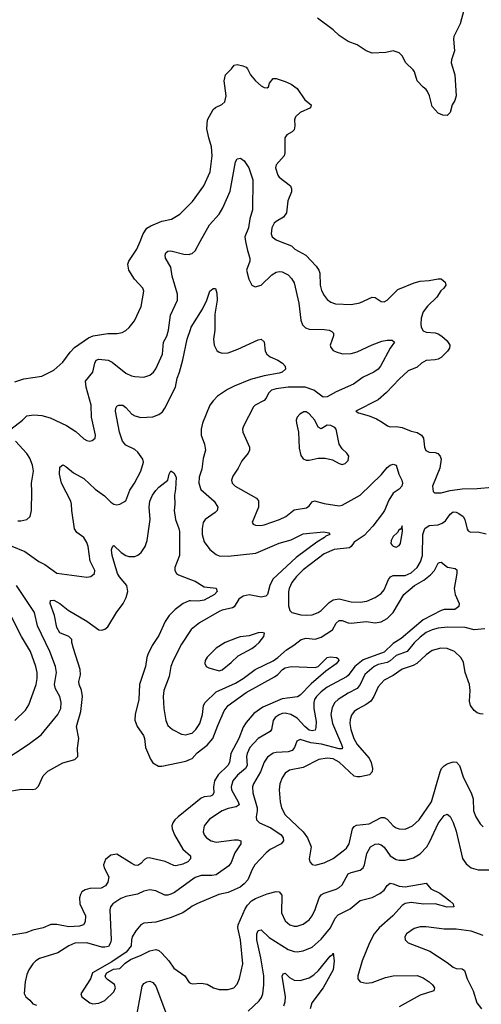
# Model space of a CAD drawing. Header units: inches. Extents: x 1682530 to 1839546, y 640742 to 791647.
# Tile 461 of 656: x 1738862 to 1741938, y 754921 to 761477. Entities that reach past the tile are written whole.
import ezdxf

# ---------------------------------------------------------------- set-up
doc = ezdxf.new("R2010")
doc.units = ezdxf.units.IN
doc.header["$MEASUREMENT"] = 0
for name, color, linetype in [('B7735', 7, 'Continuous'), ('B7736', 7, 'Continuous'), ('B7745', 7, 'Continuous'), ('B7746', 7, 'Continuous')]:
    doc.layers.add(name, color=color, linetype=linetype)

msp = doc.modelspace()

# ---------------------------------------------------------------- linework, layer by layer
at = {"layer": 'B7735', "color": 5}
for points, elevation in [([(1738830, 759065.7), (1738890, 759085.3), (1739010, 759103.8), (1739090, 759143.8), (1739150, 759197.3), (1739197.4, 759262.6), (1739226.2, 759293.8), (1739320.5, 759359.5), (1739352.5, 759372.5), (1739450, 759386.7), (1739512.4, 759387.6), (1739545.4, 759394.6), (1739570, 759408.2), (1739592.3, 759427.7), (1739627.3, 759472.7), (1739672.3, 759567.7), (1739689.7, 759670), (1739682.4, 759690), (1739626.9, 759750), (1739589.7, 759810), (1739583.5, 759850), (1739589.7, 759870), (1739643.1, 759950), (1739663.6, 760000)], 780), ([(1738802, 758750), (1738880.9, 758810), (1738910, 758839.1), (1738955.1, 758844.9), (1739010, 758842), (1739065.4, 758825.5), (1739174.7, 758774.7), (1739235.6, 758735.6), (1739290, 758686), (1739310, 758675.5), (1739330, 758670.7), (1739344.1, 758675.9), (1739364, 758690), (1739366, 758710), (1739341.3, 758830), (1739337.4, 758910), (1739304.7, 759030), (1739300.7, 759070), (1739349.8, 759130), (1739362.3, 759190), (1739370.7, 759209.3), (1739390, 759217.5), (1739450.7, 759210.7), (1739477, 759197), (1739570, 759123.2), (1739606.2, 759106.2), (1739630, 759100.7), (1739690, 759095.6), (1739729.8, 759110.2), (1739752.8, 759130), (1739770, 759153), (1739812.7, 759250), (1739820.6, 759330), (1739842.2, 759370), (1739853.9, 759410), (1739866, 759510), (1739914.4, 759610), (1739913.3, 759650), (1739876.8, 759770), (1739868.5, 759828.5), (1739834, 759890), (1739831.5, 759910), (1739836.1, 759923.9), (1739850, 759936.5), (1739870, 759937.7), (1739955.3, 759915.3), (1739990, 759912.8), (1740000, 759916.8)], 760), ([(1738809.6, 757970.4), (1738896.6, 757936.6), (1738989.2, 757870), (1739030.2, 757850), (1739110, 757791.4), (1739310, 757764.9), (1739335.3, 757770), (1739359.3, 757790), (1739363.7, 757810), (1739332.1, 757872.1), (1739318, 757970), (1739310, 757995.6), (1739290, 758028.5), (1739242.2, 758062.2), (1739227.7, 758087.7), (1739208.4, 758210), (1739207.8, 758250), (1739202, 758270), (1739140.7, 758390), (1739127.6, 758450), (1739130, 758498), (1739150, 758512.7), (1739170, 758502.4), (1739220.3, 758460.3), (1739290, 758421.1), (1739365.5, 758350), (1739427.2, 758307.2), (1739470, 758264.2), (1739490, 758250.4), (1739510, 758246.4), (1739529.6, 758250.4), (1739570, 758274), (1739596.8, 758343.2), (1739627.7, 758390), (1739669.8, 758470), (1739686.8, 758530), (1739682.4, 758550), (1739650, 758596.4), (1739630, 758614.6), (1739570, 758644.2), (1739547.9, 758670), (1739527.2, 758730), (1739499.7, 758870), (1739501.6, 758890), (1739510, 758904), (1739522, 758910), (1739550, 758910.3), (1739570, 758895.8), (1739609.4, 758849.4), (1739630, 758838.5), (1739670, 758829.2), (1739750, 758833.2), (1739790, 758848.1), (1739813.2, 758866.8), (1739829.9, 758890.1), (1739900.2, 759030), (1739910.6, 759090), (1739926.8, 759130), (1739948.7, 759211.3), (1739978.4, 759350), (1740000, 759414.1)], 740), ([(1738850, 758140.9), (1738870, 758139.5), (1738910, 758148.2), (1738931.5, 758170), (1738941.7, 758210), (1738943.7, 758336.3), (1738940.2, 758390), (1738953.8, 758470), (1738948.1, 758510), (1738930, 758558), (1738910, 758588.3), (1738835.1, 758670)], 760), ([(1738770, 756336.2), (1738873.3, 756353.3), (1738950, 756350.2), (1738970, 756356), (1738986.3, 756373.7), (1739018.5, 756441.5), (1739050, 756473.1), (1739150, 756528.8), (1739229.5, 756550.5), (1739249.4, 756570.6), (1739246.7, 756626.7), (1739256.8, 756690), (1739239.8, 756770), (1739268.5, 756870), (1739279.5, 756970), (1739273.6, 757013.6), (1739258, 757050), (1739256.8, 757070), (1739266.1, 757113.9), (1739264.1, 757150), (1739220.5, 757290), (1739209.4, 757330.6), (1739209.4, 757349.4), (1739189.6, 757369.6), (1739130, 757394.5), (1739110, 757429.2), (1739094, 757510), (1739066, 757590), (1739067.6, 757610), (1739090, 757611.6), (1739130, 757590.3), (1739184.6, 757544.6), (1739310, 757471.2), (1739390, 757414.9), (1739410, 757412.4), (1739430, 757418.2), (1739450, 757433.8), (1739507.2, 757530), (1739550.6, 757590), (1739571.4, 757630), (1739581.8, 757670), (1739575.6, 757710), (1739527.2, 757767.2), (1739514.5, 757790), (1739478.4, 757910), (1739473.4, 757946.6), (1739477.5, 757962.5), (1739490, 757974.8), (1739538.7, 757930), (1739569.5, 757909.5), (1739590, 757902), (1739630, 757903.5), (1739650, 757911.9), (1739670.7, 757930), (1739697, 757970), (1739711.4, 758010), (1739731.7, 758148.2), (1739725.4, 758230), (1739730, 758270.7), (1739746.4, 758310), (1739770, 758343.1), (1739790, 758364.9), (1739849.5, 758410), (1739858, 758450), (1739870, 758473.4), (1739890, 758460.7), (1739904.9, 758430), (1739901.1, 758350), (1739893.4, 758310), (1739896, 758250), (1739892, 758208), (1739901.1, 758150), (1739922.7, 758090), (1739925.6, 758070), (1739927, 757910), (1739895.5, 757830), (1739896.1, 757810), (1739907.6, 757790), (1739920.6, 757780.6), (1740000, 757750)], 720), ([(1738750, 756539.6), (1738917.6, 756650), (1739005.4, 756714.6), (1739117, 756850), (1739135, 756890), (1739139.2, 756930), (1739129.9, 756970), (1739101.6, 757021.6), (1739094.1, 757050), (1739107.6, 757130), (1739101.3, 757170), (1739063.2, 757270), (1738980.7, 757440.7), (1738959.9, 757530), (1738839.8, 757710)], 740), ([(1740000, 757607.4), (1739990, 757607.7), (1739950.2, 757590), (1739897.2, 757550), (1739858.9, 757510), (1739831.8, 757470), (1739790, 757375.6), (1739743.8, 757310), (1739715.2, 757250), (1739708.4, 757230), (1739700.7, 757170), (1739661, 757050), (1739656.6, 756950), (1739631.1, 756850), (1739630, 756812), (1739644.1, 756770), (1739686.4, 756710), (1739693.5, 756690), (1739701, 756630), (1739732.5, 756552.5), (1739748.6, 756528.6), (1739787.5, 756507.5), (1739810, 756506.9), (1739970, 756539.2), (1740000, 756553.3)], 720), ([(1738830.3, 756809.7), (1738901.2, 756878.8), (1738923.9, 756916.1), (1738971, 757050), (1738978.8, 757090), (1738978.5, 757130), (1738969.3, 757170), (1738933.4, 757270), (1738874.2, 757370), (1738810, 757495.8)], 760), ([(1740000, 757409.1), (1739940.6, 757319.4), (1739883.5, 757210), (1739868.9, 757171.1), (1739857, 757103), (1739822.9, 757010), (1739817.8, 756970), (1739822, 756890), (1739835.8, 756810), (1739850, 756777.3), (1739880.7, 756750), (1739939.6, 756719.6), (1739970, 756714.6), (1740000, 756723.8)], 740), ([(1740000, 756236.6), (1739917.8, 756170), (1739895.5, 756150), (1739881.6, 756130), (1739876.3, 756110), (1739878.6, 756090), (1739894, 756050), (1739950, 755953.8), (1740000, 755910.3)], 720), ([(1740000, 755900.9), (1739999.6, 755890), (1739982.7, 755870), (1739950, 755853.6), (1739903, 755843), (1739890, 755844.5), (1739831.6, 755871.6), (1739723.8, 755896.2), (1739710, 755894.5), (1739694.4, 755885.6), (1739670, 755858.3), (1739650, 755845.4), (1739630, 755848.5), (1739610, 755858.8), (1739510, 755920.5), (1739470, 755914.3), (1739434.3, 755885.7), (1739421.3, 755850), (1739423.9, 755830), (1739455, 755770), (1739450, 755734), (1739434.2, 755710), (1739405.6, 755694.4), (1739329, 755691), (1739297.1, 755682.9), (1739277, 755670), (1739267, 755653), (1739261.5, 755630), (1739263.2, 755590), (1739300.2, 755510), (1739297.4, 755470), (1739286, 755450), (1739259.6, 755440.4), (1739190, 755437.2), (1739110, 755452.7), (1739070, 755453.3), (1739018.8, 755430), (1738950, 755415.7), (1738903.8, 755396.2), (1738770, 755374.6)], 720), ([(1740000, 755743.6), (1739893.9, 755666.1), (1739870, 755653.6), (1739850, 755647.9), (1739828.6, 755648.6), (1739770, 755676.3), (1739730, 755684), (1739690, 755673.8), (1739646.7, 755653.3), (1739570, 755638), (1739535.2, 755624.8), (1739483.6, 755590), (1739468, 755570), (1739461.6, 755550), (1739470.7, 755350), (1739466.6, 755330), (1739453.4, 755306.6), (1739430, 755300.4), (1739410, 755302.2), (1739310, 755331.4), (1739230, 755328.1), (1739190, 755310.8), (1739115.4, 755264.6), (1738994.8, 755225.2), (1738970.4, 755210), (1738950.4, 755190), (1738923.7, 755150), (1738910, 755119), (1738898.9, 755070), (1738892.5, 754992.5), (1738902, 754970), (1738928.7, 754948.7), (1738950, 754923.8), (1738974.4, 754914.4)], 740), ([(1740000, 755566.6), (1739948.9, 755531.1), (1739864.2, 755495.8), (1739770, 755468.4), (1739690, 755460.5), (1739670, 755449.6), (1739635.3, 755410), (1739612.2, 755370), (1739606.3, 755350), (1739604.2, 755310), (1739571.8, 755268.2), (1739476.9, 755203.1), (1739346, 755130), (1739333, 755090), (1739268.5, 754990), (1739276.3, 754970), (1739330, 754930.4), (1739350, 754925.2), (1739390, 754929.1), (1739430, 754946), (1739490, 755004.9), (1739500.7, 755030), (1739493.9, 755053.9), (1739445.9, 755085.9), (1739436.6, 755096.6), (1739431.6, 755110), (1739443.6, 755130), (1739485.9, 755154.1), (1739530, 755159.2), (1739564.6, 755195.4), (1739599.6, 755220.4), (1739672.4, 755247.6), (1739730, 755277.3), (1739770, 755286.5), (1739790, 755278.6), (1739810, 755261.1), (1739855.2, 755210), (1739890, 755161.7), (1739963.1, 755110), (1739990, 755065.7), (1740000, 755061.6)], 760), ([(1739636.5, 754810), (1739677.7, 755042.3), (1739690, 755060.3), (1739710, 755071.6), (1739730, 755074.3), (1739750, 755066), (1739770, 755042), (1739832.7, 754870)], 740)]:
    msp.add_lwpolyline(points, dxfattribs=dict(at, elevation=elevation))
at = {"layer": 'B7736', "color": 5, "elevation": 780}
msp.add_lwpolyline([(1739663.6, 760000), (1739684.1, 760050), (1739710, 760089), (1739735.8, 760104.2), (1739810, 760134.4), (1739872.4, 760147.6), (1739930, 760180.9), (1740000, 760252.1)], dxfattribs=at)
at = {"layer": 'B7745', "color": 5}
for points, elevation in [([(1740000, 759916.8), (1740010, 759920.8), (1740030, 759938.9), (1740064.6, 760000)], 760), ([(1740367, 760000), (1740379.1, 759939.1), (1740394.9, 759890), (1740395.6, 759870), (1740374, 759810), (1740389, 759749), (1740408.3, 759708.3), (1740430, 759699.1), (1740470, 759708.5), (1740541.8, 759778.2), (1740570, 759796.5), (1740590, 759800.3), (1740610, 759797.3), (1740650, 759777), (1740673.4, 759753.4), (1740690, 759724), (1740721.6, 759590), (1740735.4, 759475.4), (1740746.1, 759446.1), (1740765.4, 759425.5), (1740790, 759415.5), (1740890, 759415), (1740922.8, 759410), (1740940.8, 759400.8), (1740951.8, 759390), (1740951.7, 759371.7), (1740931.6, 759310), (1740934, 759294), (1740950, 759274.9), (1740970, 759264.5), (1741012.5, 759252.5), (1741070, 759254.2), (1741110, 759265), (1741210, 759312.8), (1741275.2, 759335.3), (1741310, 759343.1), (1741343.5, 759343.5), (1741358.8, 759330), (1741331.1, 759288.9), (1741266.3, 759170), (1741250, 759149.8), (1741222, 759130), (1741150, 759097.4), (1741084.9, 759050), (1740970, 758999.2), (1740910, 758965), (1740884.2, 758964.2), (1740822, 759010), (1740764, 759030), (1740650, 759029.4), (1740570, 759019.3), (1740538.9, 759010), (1740518.6, 758990), (1740503.5, 758956.5), (1740490, 758940.5), (1740430.5, 758910), (1740420.7, 758899.3), (1740352.2, 758770), (1740347, 758750), (1740348.7, 758730), (1740393.4, 758630), (1740394, 758610), (1740384.4, 758590), (1740341.3, 758538.7), (1740316.5, 758490), (1740281.8, 758438.2), (1740272.4, 758410), (1740277.1, 758390), (1740298, 758370), (1740439.1, 758290), (1740453.9, 758273.9), (1740452.4, 758230), (1740410.6, 758130), (1740418.5, 758118.5), (1740432.1, 758112.1), (1740469, 758109), (1740490, 758112.8), (1740592.3, 758150), (1740635.6, 758170), (1740690, 758213), (1740773.3, 758226.7), (1740790, 758239.6), (1740810, 758267.6), (1740826.5, 758273.5), (1740890, 758254.6), (1740990, 758240.2), (1741010, 758243.5), (1741130, 758312.1), (1741272.1, 758447.9), (1741310, 758495.8), (1741330, 758510.4), (1741350, 758517.6), (1741370.4, 758510), (1741387.7, 758450), (1741407.9, 758410), (1741412.2, 758390), (1741407.6, 758370), (1741390, 758351.1), (1741350, 758323.5), (1741321.2, 758278.8), (1741292.1, 758210), (1741279.4, 758190), (1741214.9, 758105.1), (1741156.9, 758043.1), (1741090, 757998), (1741070, 757968.6), (1741059.3, 757960.7), (1740957.1, 757950), (1740890, 757919.5), (1740750, 757813.6), (1740705.8, 757770), (1740675.2, 757730), (1740656.5, 757690), (1740652.8, 757667.2), (1740654, 757574), (1740662, 757542), (1740676, 757530), (1740734.1, 757514.1), (1740770, 757511.2), (1740810, 757515.2), (1740850, 757530.2), (1740870, 757543.5), (1740923.1, 757596.9), (1740950, 757614.8), (1740990, 757619.8), (1741070, 757600.9), (1741130, 757598), (1741174.2, 757605.8), (1741230, 757629), (1741270, 757656.9), (1741290, 757679.6), (1741319.5, 757750), (1741332.3, 757767.7), (1741350, 757775.7), (1741430, 757777.2), (1741470, 757794.8), (1741509.8, 757830), (1741532, 757868), (1741544.7, 757910), (1741547.8, 758050), (1741561.8, 758090), (1741590, 758108.1), (1741650, 758114.2), (1741676.5, 758123.5), (1741698.9, 758141.1), (1741730, 758185.2), (1741750, 758199.2), (1741770, 758197.8), (1741788.2, 758190), (1741815.6, 758170), (1741826.7, 758150), (1741844.4, 758084.4), (1741850, 758074), (1741864.9, 758064.9), (1741913.4, 758066.6), (1741970, 758053)], 760), ([(1740597.1, 760000), (1740671.9, 759971.9), (1740695.8, 759950), (1740768, 759908), (1740836.2, 759836.2), (1740854.4, 759810), (1740860.7, 759790), (1740863.9, 759710), (1740873, 759673), (1740890, 759640.5), (1740910, 759614.4), (1740935.5, 759595.5), (1740965.3, 759585.3), (1741070, 759581.3), (1741128, 759592), (1741210, 759628.9), (1741230, 759627), (1741270, 759600.3), (1741290, 759598), (1741310, 759608.9), (1741380.4, 759679.6), (1741490, 759724.6), (1741530, 759735.8), (1741590, 759739.3), (1741650, 759752.4), (1741671, 759751), (1741696, 759730), (1741702, 759710), (1741688.7, 759690), (1741668, 759672), (1741640.7, 759630), (1741579.2, 759570), (1741550, 759531.2), (1741537.1, 759490), (1741533.8, 759450), (1741536.2, 759430), (1741550, 759405.8), (1741570, 759396.9), (1741630, 759392), (1741650, 759384.4), (1741674, 759370), (1741710, 759338.7), (1741728.9, 759310), (1741725.5, 759290), (1741712.3, 759270), (1741670, 759228.7), (1741650, 759217.2), (1741630, 759211.6), (1741570, 759207.3), (1741538.3, 759190), (1741510, 759162.3), (1741450, 759139.2), (1741390, 759084.2), (1741306.4, 758993.6), (1741250, 758945.1), (1741102, 758870), (1741119.8, 758859.8), (1741190, 758838.4), (1741238.2, 758818.2), (1741277.4, 758797.4), (1741311.8, 758771.8), (1741330, 758767), (1741370.9, 758769.1), (1741410, 758761.8), (1741470, 758737.7), (1741510, 758728.2), (1741539, 758710), (1741551.8, 758690), (1741559.1, 758630), (1741568.4, 758608.4), (1741590, 758596.9), (1741630, 758594.3), (1741647.8, 758587.8), (1741662.6, 758570), (1741669.1, 758550), (1741662, 758490), (1741613.1, 758370), (1741616.4, 758336.4), (1741626.1, 758326.1), (1741670, 758326), (1741730, 758342.5), (1741810, 758353.8), (1741910, 758354.3), (1742010, 758364.2)], 780), ([(1740000, 759414.1), (1740005.3, 759430), (1740079.8, 759550), (1740109.8, 759610), (1740129.6, 759670), (1740150, 759687.7), (1740166.8, 759686.8), (1740176.4, 759656.4), (1740178.6, 759610), (1740163, 759517), (1740161.1, 759410), (1740153.4, 759350), (1740158.5, 759310), (1740175, 759275), (1740190, 759262.8), (1740210, 759256.9), (1740250, 759259.7), (1740316.1, 759283.9), (1740450, 759346), (1740470.4, 759350.4), (1740490, 759331.3), (1740497.1, 759270), (1740508.8, 759248.8), (1740530, 759232.7), (1740582.8, 759210), (1740613.4, 759190), (1740630.7, 759170), (1740634, 759150), (1740610.6, 759130), (1740590, 759122.7), (1740490, 759104.9), (1740399.3, 759080.7), (1740290, 759037.8), (1740245.5, 759014.5), (1740180.9, 758970), (1740150, 758939.7), (1740129.3, 758910), (1740079.3, 758790), (1740070.2, 758750), (1740070.2, 758710), (1740093, 758650), (1740100.8, 758610), (1740084.6, 758555.4), (1740074.8, 758485.2), (1740057, 758430), (1740055.9, 758390), (1740068.6, 758348.6), (1740157.1, 758270), (1740182, 758230), (1740177.1, 758210), (1740164.8, 758195.2), (1740098.4, 758150), (1740084.4, 758130), (1740077.1, 758090), (1740077.6, 758050), (1740090, 757999.3), (1740128.5, 757948.5), (1740170, 757914.9), (1740190, 757906.7), (1740250, 757904.7), (1740435.3, 757924.7), (1740590, 757991.4), (1740670, 758014.1), (1740750, 758052.6), (1740887.1, 758067.1), (1740921, 758061), (1740927.3, 758050), (1740900.9, 758039.1), (1740892.9, 758030), (1740841.5, 757998.5), (1740704.7, 757895.3), (1740549.2, 757750.8), (1740527.8, 757710), (1740514, 757650), (1740501, 757639), (1740470, 757631), (1740390, 757646.9), (1740350, 757638.9), (1740321.9, 757618.1), (1740291.4, 757568.6), (1740279.7, 757560.3), (1740210, 757544.6), (1740190, 757535.7), (1740059.8, 757460.2), (1740004.3, 757415.7), (1740000, 757409.1)], 740), ([(1740000, 756723.8), (1740010, 756726.9), (1740036, 756750), (1740062.3, 756790), (1740079.3, 756850), (1740087.6, 756910), (1740097.3, 756930), (1740170, 757001.1), (1740299.7, 757060.3), (1740350, 757090.1), (1740430, 757150.1), (1740550, 757208.3), (1740581.8, 757230), (1740639.5, 757280.5), (1740688.6, 757311.4), (1740736.9, 757350), (1740770, 757358), (1740830, 757353.2), (1740870, 757366.5), (1740945.2, 757414.8), (1740970, 757458.5), (1740990, 757476.3), (1741010, 757476), (1741050, 757460.9), (1741070, 757458.8), (1741170, 757470.1), (1741230, 757461.3), (1741270, 757467.2), (1741311.1, 757488.9), (1741349.9, 757530.1), (1741422, 757650), (1741491.3, 757710), (1741554.3, 757745.7), (1741599.2, 757780.8), (1741625, 757810), (1741650, 757858), (1741658.3, 757861.7), (1741670, 757866), (1741712, 757832), (1741763.2, 757823.2), (1741773.8, 757813.8), (1741775.4, 757790), (1741756.1, 757690), (1741764.1, 757650), (1741789.4, 757590), (1741788.4, 757570), (1741762, 757550), (1741690, 757548.9), (1741670, 757543.6), (1741550, 757481.8), (1741403.7, 757356.3), (1741350, 757322.5), (1741290, 757265), (1741150, 757215.2), (1741094.2, 757170), (1741050, 757110.5), (1741038.7, 757101.3), (1740910, 757032.4), (1740870, 757002), (1740838.6, 756970), (1740826.4, 756950), (1740821.4, 756930), (1740821.9, 756890), (1740836.4, 756803.6), (1740836, 756764), (1740830, 756746.8), (1740810, 756741), (1740790, 756747.2), (1740761.3, 756770), (1740710, 756825.4), (1740668.5, 756851.5), (1740630, 756859), (1740610, 756856.3), (1740590, 756848.9), (1740564.9, 756830), (1740551.2, 756810), (1740538.6, 756750), (1740530, 756737.4), (1740450, 756689.8), (1740395.5, 756630), (1740376.6, 756590), (1740373.6, 756570), (1740377.9, 756510), (1740365.5, 756490), (1740312.2, 756447.8), (1740281.5, 756410), (1740270.8, 756370), (1740274, 756350), (1740318.5, 756270), (1740323.2, 756250), (1740305.2, 756234.8), (1740250, 756224.3), (1740210, 756209.8), (1740125.9, 756154.1), (1740090, 756109.2), (1740083.6, 756070), (1740090.3, 756050), (1740107.4, 756030), (1740138.4, 756010), (1740170, 756001.7), (1740290, 756017.1), (1740316, 756016), (1740334.4, 756010), (1740334.3, 755990), (1740295, 755930), (1740270, 755865.1), (1740256.2, 755843.8), (1740170, 755784.1), (1740141.9, 755778.1), (1740070, 755779.5), (1740030, 755765.5), (1740000, 755743.6)], 740), ([(1740000, 757750), (1740030, 757738.4), (1740090, 757701.2), (1740171.5, 757691.5), (1740177, 757670), (1740159.5, 757650), (1740090, 757610.8), (1740050, 757605.7), (1740000, 757607.4)], 720), ([(1741960.4, 757420.4), (1741890, 757415.3), (1741829.3, 757429.3), (1741711.5, 757431.5), (1741650, 757424.7), (1741610, 757414.6), (1741570, 757395.6), (1741530, 757366.6), (1741490, 757327.7), (1741444.3, 757270), (1741370, 757242.5), (1741330, 757207.2), (1741310, 757196.1), (1741250, 757183.4), (1741223, 757170), (1741162.4, 757117.6), (1741129.5, 757050), (1741110, 757023.7), (1741050, 756993.7), (1740983.5, 756950), (1740962.2, 756930), (1740943.2, 756896.8), (1740935.3, 756850), (1740946.6, 756790), (1741006.7, 756650), (1741013.7, 756630), (1741010, 756621.6), (1740990, 756622), (1740873.8, 756653.8), (1740801.1, 756661.1), (1740730, 756683.5), (1740707.6, 756672.4), (1740693.2, 756630), (1740678, 756610), (1740650, 756601.2), (1740570, 756598.5), (1740550, 756592.1), (1740513.4, 756566.6), (1740490, 756534.3), (1740466.3, 756470), (1740420.1, 756390), (1740414.1, 756370), (1740415.4, 756330), (1740443.3, 756230), (1740444.6, 756210), (1740437.7, 756170), (1740440.2, 756150), (1740460.3, 756130), (1740536, 756096), (1740604, 756050), (1740618.3, 756030), (1740618.9, 756010), (1740603.1, 755990), (1740530, 755951.8), (1740503.1, 755930), (1740428.8, 755850), (1740410, 755818), (1740381.5, 755750), (1740357.3, 755722.7), (1740330, 755701.8), (1740250, 755665.4), (1740188.9, 755651.1), (1740047.3, 755592.7), (1740010, 755573.6), (1740000, 755566.6)], 760), ([(1741950, 756853.5), (1741930, 756854.2), (1741910, 756862.7), (1741890, 756878.2), (1741865.4, 756910), (1741859.4, 756939.4), (1741863.4, 757010), (1741858.4, 757050), (1741830.6, 757130), (1741818, 757198), (1741801.8, 757230), (1741759.7, 757270), (1741710, 757289.8), (1741668.8, 757291.2), (1741610, 757275.7), (1741570, 757247.2), (1741508.8, 757191.2), (1741482.7, 757177.3), (1741410, 757153.2), (1741350.5, 757109.5), (1741290, 757078.6), (1741250, 757034.2), (1741222, 756970), (1741200.5, 756939.5), (1741170, 756916.5), (1741112.9, 756887.2), (1741091.4, 756870), (1741073.4, 756846.6), (1741062.8, 756817.2), (1741061.3, 756790), (1741068.9, 756750), (1741089.1, 756690), (1741110.7, 756650), (1741190, 756560.2), (1741204.8, 756530), (1741211.8, 756490), (1741210.1, 756470), (1741192.7, 756450), (1741130, 756435.2), (1741110, 756434.8), (1741090, 756440.7), (1740990, 756532.3), (1740950, 756554.5), (1740910, 756560.7), (1740855.8, 756550), (1740750, 756497.7), (1740659, 756481), (1740630, 756460.5), (1740610.3, 756430), (1740596.1, 756390), (1740590.2, 756349.8), (1740597.2, 756270), (1740606, 756230), (1740630, 756183.2), (1740750.4, 756070.4), (1740779.8, 756030), (1740803.7, 755970), (1740791.7, 755890), (1740794.9, 755870), (1740810, 755853), (1740830, 755848.5), (1740890, 755862.3), (1740950, 755892.1), (1741018.1, 755941.9), (1741038.4, 755961.6), (1741056.5, 755990), (1741079.4, 756090), (1741090, 756104.7), (1741106.5, 756113.5), (1741190, 756121.7), (1741270, 756165.5), (1741290, 756164.8), (1741310, 756154.2), (1741350, 756109.2), (1741370, 756095), (1741390, 756088.3), (1741430, 756087.5), (1741479.7, 756110), (1741522.5, 756150), (1741606.1, 756270), (1741663.4, 756470), (1741673.3, 756490), (1741690, 756509.5), (1741710, 756522.4), (1741750, 756535.3), (1741772.9, 756532.8), (1741792, 756512), (1741819, 756430), (1741870.3, 756330), (1741882.7, 756290), (1741886.2, 756210), (1741901.3, 756170), (1741930, 756122.4), (1741950, 756102.4)], 780), ([(1740000, 756553.3), (1740010, 756558), (1740045.3, 756594.7), (1740110, 756646.4), (1740148.2, 756690), (1740181.8, 756778.2), (1740225.4, 756874.6), (1740249.9, 756910.1), (1740370, 756997.7), (1740559.5, 757100.5), (1740582.4, 757117.6), (1740612, 757150), (1740630, 757160.8), (1740670, 757169.3), (1740830, 757163.1), (1740849.7, 757170.3), (1740910, 757230.6), (1740930, 757234.8), (1740972, 757230), (1740983.5, 757223.5), (1740987.7, 757210), (1740970, 757187.4), (1740901.4, 757138.6), (1740804.7, 757055.3), (1740730, 756979.8), (1740712.1, 756967.9), (1740610, 756954.9), (1740481.5, 756898.5), (1740421.8, 756858.2), (1740370, 756798.2), (1740350, 756766.6), (1740321, 756690), (1740268.3, 756590), (1740258.8, 756530), (1740249.4, 756510.6), (1740183.8, 756450), (1740159.6, 756410), (1740152.7, 756370), (1740154.6, 756330), (1740146.9, 756313.1), (1740133.7, 756306.3), (1740090, 756301.6), (1740070, 756293.3), (1740000, 756236.6)], 720), ([(1740000, 755061.6), (1740010, 755057.4), (1740070, 755060.8), (1740110, 755055.6), (1740153.7, 755030), (1740190, 755020.4), (1740250, 755019.3), (1740289.6, 755030), (1740310, 755054.4), (1740326.9, 755093.1), (1740348.2, 755190), (1740332.4, 755350), (1740315.9, 755430), (1740317.9, 755450), (1740363.8, 755556.2), (1740379.2, 755580.8), (1740406, 755610), (1740433.6, 755626.4), (1740510, 755656.2), (1740570, 755672.3), (1740590, 755670.3), (1740607.5, 755647.5), (1740605.2, 755530), (1740630, 755477), (1740661.6, 755450), (1740690, 755441.3), (1740710, 755442.2), (1740750, 755453.6), (1740790, 755482.8), (1740809.8, 755510), (1740830, 755552.4), (1740857.8, 755630), (1740871, 755649), (1740890, 755661.8), (1740970, 755687.3), (1740990, 755697.7), (1741010, 755716.4), (1741050.8, 755789.2), (1741070, 755799), (1741130, 755814), (1741149.7, 755830), (1741159.3, 755850), (1741174.9, 755925.1), (1741198.7, 755970), (1741230, 755986.7), (1741250, 755989.1), (1741270, 755982.8), (1741290, 755967.9), (1741330.1, 755910.1), (1741370, 755884.7), (1741390, 755880.2), (1741430, 755880.2), (1741484.8, 755895.2), (1741530, 755922.6), (1741575, 755970), (1741595.4, 756004.6), (1741650, 756125.3), (1741690, 756178), (1741710, 756187.7), (1741730, 756170.6), (1741750, 756130.6), (1741770, 756073), (1741811.1, 755891.1), (1741836.4, 755856.4), (1741870.2, 755830.2), (1741915.5, 755815.5), (1742030, 755816.9)], 760), ([(1740000, 755910.3), (1740000.3, 755910), (1740000, 755900.9)], 720), ([(1740384.8, 754875.2), (1740456.8, 754943.2), (1740473.1, 754966.9), (1740481.1, 754990), (1740489.1, 755050.9), (1740488.5, 755110), (1740469.5, 755229.5), (1740442.1, 755350), (1740442.9, 755390), (1740450, 755412.7), (1740470, 755417.6), (1740524.8, 755364.8), (1740650, 755286.6), (1740690, 755272.5), (1740709.8, 755270.2), (1740750, 755276), (1740810, 755301.5), (1740870, 755354.5), (1740932.8, 755430), (1740964.8, 755495.2), (1740983.6, 755516.4), (1741063.8, 755556.2), (1741130, 755612.4), (1741210, 755632), (1741260.6, 755659.4), (1741290, 755681.5), (1741310, 755712.2), (1741330, 755726.5), (1741350, 755723.9), (1741390, 755708), (1741430, 755703.2), (1741570, 755726.8), (1741602, 755690), (1741661.1, 755661.1), (1741728.2, 755610), (1741751, 755590), (1741754, 755570), (1741710, 755567.4), (1741630, 755588.9), (1741552.2, 755587.8), (1741470, 755599.9), (1741430, 755591.6), (1741410, 755579.9), (1741347, 755510), (1741257.7, 755430), (1741224.6, 755390), (1741192.6, 755330), (1741144, 755210), (1741115.3, 755110), (1741114.9, 755090), (1741130, 755070.6), (1741170, 755061.5), (1741210, 755067.3), (1741300.2, 755099.8), (1741350, 755110.9), (1741510, 755112.9), (1741550, 755097.6), (1741590.3, 755070), (1741613.1, 755050), (1741626.7, 755030), (1741620.7, 755010), (1741530, 754981.4), (1741390, 754903.5)], 740), ([(1741950, 755379.2), (1741870, 755407.9), (1741770, 755421.4), (1741690, 755420.4), (1741570, 755437.2), (1741530, 755437.2), (1741490, 755425.4), (1741439.3, 755390), (1741428.2, 755370), (1741430.6, 755350), (1741450.8, 755330), (1741594, 755274), (1741710, 755199.5), (1741750, 755168.7), (1741770, 755160.4), (1741810, 755157.3), (1741826.4, 755146.4), (1741844.2, 755090), (1741884.1, 755010), (1741908, 754930), (1741938.4, 754890)], 760), ([(1740621.2, 754910), (1740630, 754937.3), (1740633.3, 754970), (1740610, 755108), (1740616.5, 755123.5), (1740630, 755127.7), (1740659.9, 755099.9), (1740690, 755082.6), (1740730, 755080.2), (1740790, 755096.5), (1740822.7, 755117.3), (1740853.3, 755146.7), (1740930, 755242.4), (1740946.9, 755253.1), (1740950, 755261), (1740956.9, 755210), (1740950.9, 755150), (1740884.2, 755030), (1740809.3, 754930), (1740797.4, 754890)], 720)]:
    msp.add_lwpolyline(points, dxfattribs=dict(at, elevation=elevation))
for points, elevation in [([(1740770, 758865.1), (1740755.1, 758864.9), (1740729.2, 758850.8), (1740710.2, 758829.7), (1740704.9, 758810), (1740706.3, 758790), (1740719.5, 758730), (1740723.4, 758623.4), (1740735.6, 758575.6), (1740750, 758554), (1740770, 758543.8), (1740790, 758543.1), (1740850, 758556.4), (1740897.6, 758557.6), (1740945.5, 758545.5), (1740990, 758521), (1741010, 758516), (1741030, 758521), (1741050, 758542), (1741055.3, 758570), (1741042, 758590), (1741010, 758619), (1740989.6, 758649.6), (1740969.5, 758749.5), (1740962, 758762), (1740934.7, 758774.7), (1740910, 758777.4), (1740870, 758752), (1740850, 758764.5), (1740827.6, 758810), (1740790, 758852.4)], 780), ([(1741410, 758106), (1741406.4, 758093.6), (1741396.9, 758083.1), (1741390, 758082), (1741378.5, 758061.5), (1741350, 758035.1), (1741336.3, 758010), (1741334, 757990), (1741340.9, 757980.9), (1741350, 757970.8), (1741370, 757965.5), (1741390, 757974.8), (1741398.4, 757990), (1741412, 758072)], 780), ([(1740476.5, 757396.5), (1740450, 757394), (1740390, 757373.7), (1740330, 757367.2), (1740310, 757361), (1740230.8, 757330), (1740170, 757292), (1740110, 757233.2), (1740097.1, 757210), (1740095.5, 757190), (1740104, 757170), (1740121.7, 757161.7), (1740190, 757142), (1740210, 757149.1), (1740270, 757196), (1740318.5, 757241.5), (1740407.6, 757290), (1740435.6, 757310), (1740457.6, 757330), (1740489.2, 757370), (1740492.9, 757392.9)], 760)]:
    msp.add_lwpolyline(points, close=True, dxfattribs=dict(at, elevation=elevation))
at = {"layer": 'B7746', "color": 5}
for points, elevation in [([(1741820.8, 761539.2), (1741797.4, 761450), (1741754.4, 761365.6), (1741751.9, 761348.1), (1741759.1, 761270), (1741738.9, 761210), (1741737, 761190), (1741762, 761110), (1741770.3, 760970), (1741760.9, 760939.1), (1741743.8, 760910), (1741730, 760858), (1741710, 760838), (1741680.4, 760840.4), (1741650, 760855.3), (1741610, 760899), (1741591.6, 760970), (1741578.8, 760998.8), (1741570, 761012.3), (1741550, 761026.6), (1741510, 761069.6), (1741491.6, 761130), (1741483.4, 761143.4), (1741434, 761190), (1741410, 761235.3), (1741390, 761255.3), (1741350, 761268.7), (1741302, 761258), (1741210, 761253.6), (1741170, 761269.6), (1741110, 761309.7), (1741050, 761330.9), (1740990.5, 761370.5), (1740950, 761408.3), (1740845.9, 761485.9)], 780), ([(1740000, 760252.1), (1740013.8, 760266.2), (1740089.8, 760370.2), (1740130, 760464), (1740143.7, 760570), (1740140.9, 760630), (1740121.2, 760690), (1740107.9, 760750), (1740112.5, 760810), (1740150, 760879.5), (1740167, 760893), (1740208.6, 760911.4), (1740229.7, 760930.3), (1740236.8, 760970), (1740224.5, 761070), (1740233.6, 761110), (1740273.2, 761150), (1740290, 761174.8), (1740310, 761179.1), (1740349.5, 761170.5), (1740370, 761160.7), (1740380.7, 761150), (1740399.1, 761110), (1740433.4, 761070), (1740470, 761036.3), (1740490, 761024.9), (1740510, 761022.8), (1740519, 761030), (1740526.6, 761053.4), (1740550, 761084.7), (1740570, 761086), (1740630, 761065.5), (1740670, 761048), (1740710, 761019.1), (1740762.8, 760942.8), (1740803, 760910), (1740799.1, 760890), (1740730, 760858.4), (1740700.2, 760830), (1740694, 760810), (1740694.7, 760770), (1740690, 760743.6), (1740677.6, 760730), (1740640.9, 760710), (1740628.3, 760690), (1740629.5, 760590), (1740623, 760570), (1740571.1, 760510), (1740566.2, 760490), (1740581.1, 760441.1), (1740590, 760427.7), (1740665.8, 760370), (1740673.5, 760350), (1740672.7, 760330), (1740648.9, 760271.1), (1740640.2, 760190), (1740618.7, 760161.3), (1740570, 760133.3), (1740558.5, 760121.5), (1740541.8, 760090), (1740536.9, 760050), (1740544.4, 760030), (1740570, 760010.2), (1740597.1, 760000)], 780), ([(1740064.6, 760000), (1740126.9, 760110), (1740190, 760181.5), (1740216.2, 760223.8), (1740265.2, 760334.8), (1740299.7, 760530), (1740310, 760550.6), (1740334, 760554), (1740357.2, 760537.2), (1740388, 760490), (1740414.9, 760410), (1740412.2, 760210), (1740395.8, 760150), (1740385.5, 760090), (1740361, 760030), (1740367, 760000)], 760)]:
    msp.add_lwpolyline(points, dxfattribs=dict(at, elevation=elevation))

doc.saveas('drawing.dxf')
